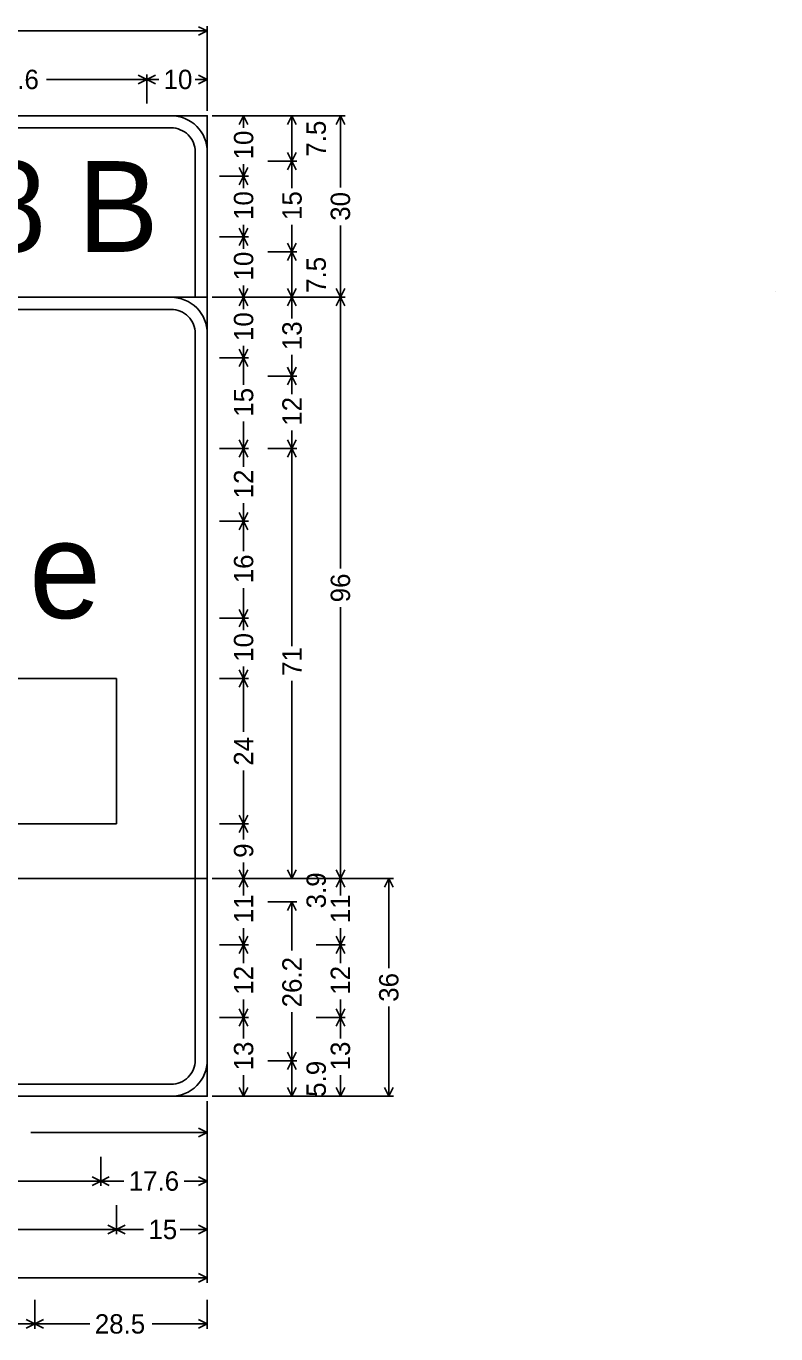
# Model space of a CAD drawing. Extents: x 667331 to 731245, y 738830 to 753817.
# Drawn here: x 725524.3 to 725710.2, y 748997.8 to 749321.9 of the extents above; entities that cross this region are included whole.
import ezdxf

# ---------------------------------------------------------------- set-up
doc = ezdxf.new("R2010")
doc.units = 0
doc.layers.add('R_SIGN', color=7, linetype='Continuous')

msp = doc.modelspace()

# ---------------------------------------------------------------- linework, layer by layer
at = {"layer": 'R_SIGN'}
for p, q in [((725481.22, 749320.71), (725569.23, 749320.71)), ((725567.08, 749321.78), (725569.23, 749320.71)), ((725567.08, 749319.64), (725569.23, 749320.71)), ((725569.23, 749321.91), (725569.23, 749300.91)), ((725529.34, 749308.71), (725554.23, 749308.71)), ((725552.08, 749309.78), (725554.23, 749308.71)), ((725552.08, 749307.64), (725554.23, 749308.71)), ((725554.23, 749309.91), (725554.23, 749302.71)), ((725554.23, 749309.91), (725554.23, 749302.71)), ((725556.37, 749309.78), (725554.23, 749308.71)), ((725557.2, 749308.71), (725554.23, 749308.71)), ((725556.37, 749307.64), (725554.23, 749308.71)), ((725566.26, 749308.71), (725569.23, 749308.71)), ((725567.08, 749309.78), (725569.23, 749308.71)), ((725567.08, 749307.64), (725569.23, 749308.71)), ((725569.23, 749309.91), (725569.23, 749302.71)), ((725603.43, 749299.71), (725570.43, 749299.71)), ((725579.43, 749299.71), (725572.23, 749299.71)), ((725577.15, 749297.56), (725578.23, 749299.71)), ((725578.23, 749296.74), (725578.23, 749299.71)), ((725579.3, 749297.56), (725578.23, 749299.71)), ((725591.43, 749299.71), (725584.23, 749299.71)), ((725589.15, 749297.56), (725590.23, 749299.71)), ((725590.23, 749294.08), (725590.23, 749299.71)), ((725591.3, 749297.56), (725590.23, 749299.71)), ((725601.15, 749297.56), (725602.23, 749299.71)), ((725602.23, 749281.95), (725602.23, 749299.71)), ((725603.3, 749297.56), (725602.23, 749299.71)), ((725590.23, 749294.08), (725590.23, 749288.46)), ((725578.23, 749287.68), (725578.23, 749284.71)), ((725591.43, 749288.46), (725584.23, 749288.46)), ((725589.15, 749290.61), (725590.23, 749288.46)), ((725589.15, 749286.31), (725590.23, 749288.46)), ((725591.3, 749290.61), (725590.23, 749288.46)), ((725590.23, 749281.75), (725590.23, 749288.46)), ((725591.3, 749286.31), (725590.23, 749288.46)), ((725579.43, 749284.71), (725572.23, 749284.71)), ((725577.15, 749286.86), (725578.23, 749284.71)), ((725577.15, 749282.56), (725578.23, 749284.71)), ((725579.3, 749286.86), (725578.23, 749284.71)), ((725578.23, 749281.74), (725578.23, 749284.71)), ((725579.3, 749282.56), (725578.23, 749284.71)), ((725577.15, 749271.86), (725578.23, 749269.71)), ((725578.23, 749272.68), (725578.23, 749269.71)), ((725579.3, 749271.86), (725578.23, 749269.71)), ((725590.23, 749272.67), (725590.23, 749265.96)), ((725602.23, 749272.47), (725602.23, 749254.71)), ((725579.43, 749269.71), (725572.23, 749269.71)), ((725579.43, 749269.71), (725572.23, 749269.71)), ((725577.15, 749267.56), (725578.23, 749269.71)), ((725578.23, 749266.74), (725578.23, 749269.71)), ((725579.3, 749267.56), (725578.23, 749269.71)), ((725591.43, 749265.96), (725584.23, 749265.96)), ((725591.43, 749265.96), (725584.23, 749265.96)), ((725589.15, 749268.11), (725590.23, 749265.96)), ((725589.15, 749263.81), (725590.23, 749265.96)), ((725591.3, 749268.11), (725590.23, 749265.96)), ((725590.23, 749260.33), (725590.23, 749265.96)), ((725591.3, 749263.81), (725590.23, 749265.96)), ((725590.23, 749260.33), (725590.23, 749254.71)), ((725577.15, 749256.86), (725578.23, 749254.71)), ((725578.23, 749257.68), (725578.23, 749254.71)), ((725579.3, 749256.86), (725578.23, 749254.71)), ((725589.15, 749256.86), (725590.23, 749254.71)), ((725591.3, 749256.86), (725590.23, 749254.71)), ((725601.15, 749256.86), (725602.23, 749254.71)), ((725603.3, 749256.86), (725602.23, 749254.71)), ((725710.23, 749256.21), (725710.23, 749256.21)), ((725710.23, 749256.21), (725710.23, 749256.21)), ((725710.23, 749256.21), (725710.23, 749256.21)), ((725710.23, 749256.21), (725710.23, 749256.21)), ((725603.43, 749254.71), (725570.43, 749254.71)), ((725603.43, 749254.71), (725570.43, 749254.71)), ((725579.43, 749254.71), (725572.23, 749254.71)), ((725579.43, 749254.71), (725572.23, 749254.71)), ((725577.15, 749252.56), (725578.23, 749254.71)), ((725578.23, 749251.74), (725578.23, 749254.71)), ((725579.3, 749252.56), (725578.23, 749254.71)), ((725591.43, 749254.71), (725584.23, 749254.71)), ((725591.43, 749254.71), (725584.23, 749254.71)), ((725589.15, 749252.56), (725590.23, 749254.71)), ((725590.23, 749249.5), (725590.23, 749254.71)), ((725591.3, 749252.56), (725590.23, 749254.71)), ((725601.15, 749252.56), (725602.23, 749254.71)), ((725602.23, 749187.5), (725602.23, 749254.71)), ((725603.3, 749252.56), (725602.23, 749254.71)), ((725578.23, 749242.68), (725578.23, 749239.71)), ((725579.43, 749239.71), (725572.23, 749239.71)), ((725577.15, 749241.86), (725578.23, 749239.71)), ((725577.15, 749237.56), (725578.23, 749239.71)), ((725579.3, 749241.86), (725578.23, 749239.71)), ((725578.23, 749233), (725578.23, 749239.71)), ((725579.3, 749237.56), (725578.23, 749239.71)), ((725590.23, 749240.42), (725590.23, 749235.21)), ((725589.15, 749237.36), (725590.23, 749235.21)), ((725591.3, 749237.36), (725590.23, 749235.21)), ((725591.43, 749235.21), (725584.23, 749235.21)), ((725589.15, 749233.06), (725590.23, 749235.21)), ((725590.23, 749230.73), (725590.23, 749235.21)), ((725591.3, 749233.06), (725590.23, 749235.21)), ((725578.23, 749223.92), (725578.23, 749217.21)), ((725590.23, 749221.69), (725590.23, 749217.21)), ((725579.43, 749217.21), (725572.23, 749217.21)), ((725577.15, 749219.36), (725578.23, 749217.21)), ((725577.15, 749215.06), (725578.23, 749217.21)), ((725579.3, 749219.36), (725578.23, 749217.21)), ((725578.23, 749212.73), (725578.23, 749217.21)), ((725579.3, 749215.06), (725578.23, 749217.21)), ((725591.43, 749217.21), (725584.23, 749217.21)), ((725591.43, 749217.21), (725584.23, 749217.21)), ((725589.15, 749219.36), (725590.23, 749217.21)), ((725589.15, 749215.06), (725590.23, 749217.21)), ((725591.3, 749219.36), (725590.23, 749217.21)), ((725590.23, 749168.23), (725590.23, 749217.21)), ((725591.3, 749215.06), (725590.23, 749217.21)), ((725578.23, 749203.69), (725578.23, 749199.21)), ((725577.15, 749201.36), (725578.23, 749199.21)), ((725579.3, 749201.36), (725578.23, 749199.21)), ((725579.43, 749199.21), (725572.23, 749199.21)), ((725577.15, 749197.06), (725578.23, 749199.21)), ((725578.23, 749191.78), (725578.23, 749199.21)), ((725579.3, 749197.06), (725578.23, 749199.21)), ((725578.23, 749182.64), (725578.23, 749175.21)), ((725602.23, 749177.92), (725602.23, 749110.71)), ((725579.43, 749175.21), (725572.23, 749175.21)), ((725577.15, 749177.36), (725578.23, 749175.21)), ((725577.15, 749173.06), (725578.23, 749175.21)), ((725579.3, 749177.36), (725578.23, 749175.21)), ((725578.23, 749172.24), (725578.23, 749175.21)), ((725579.3, 749173.06), (725578.23, 749175.21)), ((725577.15, 749162.36), (725578.23, 749160.21)), ((725578.23, 749163.18), (725578.23, 749160.21)), ((725579.3, 749162.36), (725578.23, 749160.21)), ((725303.73, 749160.21), (725546.73, 749160.21)), ((725546.73, 749160.21), (725546.73, 749124.21)), ((725579.43, 749160.21), (725572.23, 749160.21)), ((725577.15, 749158.06), (725578.23, 749160.21)), ((725578.23, 749146.99), (725578.23, 749160.21)), ((725579.3, 749158.06), (725578.23, 749160.21)), ((725590.23, 749159.69), (725590.23, 749110.71)), ((725578.23, 749137.43), (725578.23, 749124.21)), ((725577.15, 749126.36), (725578.23, 749124.21)), ((725579.3, 749126.36), (725578.23, 749124.21)), ((725546.73, 749124.21), (725303.73, 749124.21)), ((725579.43, 749124.21), (725572.23, 749124.21)), ((725579.43, 749124.21), (725572.23, 749124.21)), ((725577.15, 749122.06), (725578.23, 749124.21)), ((725578.23, 749120.31), (725578.23, 749124.21)), ((725579.3, 749122.06), (725578.23, 749124.21)), ((725577.15, 749112.86), (725578.23, 749110.71)), ((725578.23, 749114.61), (725578.23, 749110.71)), ((725579.3, 749112.86), (725578.23, 749110.71)), ((725589.15, 749112.86), (725590.23, 749110.71)), ((725591.3, 749112.86), (725590.23, 749110.71)), ((725601.15, 749112.86), (725602.23, 749110.71)), ((725603.3, 749112.86), (725602.23, 749110.71)), ((725603.43, 749110.71), (725570.43, 749110.71)), ((725615.43, 749110.71), (725570.43, 749110.71)), ((725579.43, 749110.71), (725572.23, 749110.71)), ((725579.43, 749110.71), (725572.23, 749110.71)), ((725577.15, 749108.56), (725578.23, 749110.71)), ((725578.23, 749106.51), (725578.23, 749110.71)), ((725579.3, 749108.56), (725578.23, 749110.71)), ((725591.43, 749110.71), (725584.23, 749110.71)), ((725591.43, 749110.71), (725584.23, 749110.71)), ((725603.43, 749110.71), (725596.23, 749110.71)), ((725601.15, 749108.56), (725602.23, 749110.71)), ((725602.23, 749106.51), (725602.23, 749110.71)), ((725603.3, 749108.56), (725602.23, 749110.71)), ((725613.15, 749108.56), (725614.23, 749110.71)), ((725614.23, 749088.49), (725614.23, 749110.71)), ((725615.3, 749108.56), (725614.23, 749110.71)), ((725591.43, 749104.9), (725584.23, 749104.9)), ((725589.15, 749102.75), (725590.23, 749104.9)), ((725590.23, 749092.88), (725590.23, 749104.9)), ((725591.3, 749102.75), (725590.23, 749104.9)), ((725578.23, 749098.41), (725578.23, 749094.21)), ((725602.23, 749098.41), (725602.23, 749094.21)), ((725579.43, 749094.21), (725572.23, 749094.21)), ((725577.15, 749096.36), (725578.23, 749094.21)), ((725577.15, 749092.06), (725578.23, 749094.21)), ((725579.3, 749096.36), (725578.23, 749094.21)), ((725578.23, 749089.73), (725578.23, 749094.21)), ((725579.3, 749092.06), (725578.23, 749094.21)), ((725603.43, 749094.21), (725596.23, 749094.21)), ((725601.15, 749096.36), (725602.23, 749094.21)), ((725601.15, 749092.06), (725602.23, 749094.21)), ((725603.3, 749096.36), (725602.23, 749094.21)), ((725602.23, 749089.73), (725602.23, 749094.21)), ((725603.3, 749092.06), (725602.23, 749094.21)), ((725578.23, 749080.69), (725578.23, 749076.21)), ((725602.23, 749080.69), (725602.23, 749076.21)), ((725577.15, 749078.36), (725578.23, 749076.21)), ((725579.3, 749078.36), (725578.23, 749076.21)), ((725590.23, 749077.54), (725590.23, 749065.52)), ((725601.15, 749078.36), (725602.23, 749076.21)), ((725603.3, 749078.36), (725602.23, 749076.21)), ((725614.23, 749078.93), (725614.23, 749056.71)), ((725579.43, 749076.21), (725572.23, 749076.21)), ((725579.43, 749076.21), (725572.23, 749076.21)), ((725577.15, 749074.06), (725578.23, 749076.21)), ((725578.23, 749071), (725578.23, 749076.21)), ((725579.3, 749074.06), (725578.23, 749076.21)), ((725603.43, 749076.21), (725596.23, 749076.21)), ((725603.43, 749076.21), (725596.23, 749076.21)), ((725601.15, 749074.06), (725602.23, 749076.21)), ((725602.23, 749071), (725602.23, 749076.21)), ((725603.3, 749074.06), (725602.23, 749076.21)), ((725589.15, 749067.67), (725590.23, 749065.52)), ((725591.3, 749067.67), (725590.23, 749065.52)), ((725591.43, 749065.52), (725584.23, 749065.52)), ((725591.43, 749065.52), (725584.23, 749065.52)), ((725589.15, 749063.37), (725590.23, 749065.52)), ((725590.23, 749061.12), (725590.23, 749065.52)), ((725591.3, 749063.37), (725590.23, 749065.52)), ((725578.23, 749061.92), (725578.23, 749056.71)), ((725590.23, 749061.12), (725590.23, 749056.71)), ((725602.23, 749061.92), (725602.23, 749056.71)), ((725577.15, 749058.86), (725578.23, 749056.71)), ((725579.3, 749058.86), (725578.23, 749056.71)), ((725589.15, 749058.86), (725590.23, 749056.71)), ((725591.3, 749058.86), (725590.23, 749056.71)), ((725601.15, 749058.86), (725602.23, 749056.71)), ((725603.3, 749058.86), (725602.23, 749056.71)), ((725613.15, 749058.86), (725614.23, 749056.71)), ((725615.3, 749058.86), (725614.23, 749056.71)), ((725569.23, 749010.51), (725569.23, 749055.51)), ((725615.43, 749056.71), (725570.43, 749056.71)), ((725579.43, 749056.71), (725572.23, 749056.71)), ((725591.43, 749056.71), (725584.23, 749056.71)), ((725603.43, 749056.71), (725596.23, 749056.71)), ((725569.23, 749046.51), (725569.23, 749053.71)), ((725567.08, 749048.78), (725569.23, 749047.71)), ((725525.49, 749047.71), (725569.23, 749047.71)), ((725567.08, 749046.64), (725569.23, 749047.71)), ((725542.79, 749034.51), (725542.79, 749041.71)), ((725542.79, 749034.51), (725542.79, 749041.71)), ((725569.23, 749034.51), (725569.23, 749041.71)), ((725516.22, 749035.71), (725542.79, 749035.71)), ((725540.64, 749036.78), (725542.79, 749035.71)), ((725540.64, 749034.64), (725542.79, 749035.71)), ((725544.93, 749036.78), (725542.79, 749035.71)), ((725548.55, 749035.71), (725542.79, 749035.71)), ((725544.93, 749034.64), (725542.79, 749035.71)), ((725563.46, 749035.71), (725569.23, 749035.71)), ((725567.08, 749036.78), (725569.23, 749035.71)), ((725567.08, 749034.64), (725569.23, 749035.71)), ((725546.73, 749022.51), (725546.73, 749029.71)), ((725546.73, 749022.51), (725546.73, 749029.71)), ((725569.23, 749022.51), (725569.23, 749029.71)), ((725431.67, 749023.71), (725546.73, 749023.71)), ((725544.58, 749024.78), (725546.73, 749023.71)), ((725544.58, 749022.64), (725546.73, 749023.71)), ((725548.87, 749024.78), (725546.73, 749023.71)), ((725553.43, 749023.71), (725546.73, 749023.71)), ((725548.87, 749022.64), (725546.73, 749023.71)), ((725562.52, 749023.71), (725569.23, 749023.71)), ((725567.08, 749024.78), (725569.23, 749023.71)), ((725567.08, 749022.64), (725569.23, 749023.71)), ((725567.08, 749012.78), (725569.23, 749011.71)), ((725431.67, 749011.71), (725569.23, 749011.71)), ((725567.08, 749010.64), (725569.23, 749011.71)), ((725526.46, 748999.11), (725526.46, 749006.31)), ((725526.46, 748999.11), (725526.46, 749006.31)), ((725569.23, 748999.11), (725569.23, 749006.31)), ((725498.39, 749000.31), (725526.46, 749000.31)), ((725524.31, 749001.38), (725526.46, 749000.31)), ((725524.31, 748999.24), (725526.46, 749000.31)), ((725528.6, 749001.38), (725526.46, 749000.31)), ((725540.14, 749000.31), (725526.46, 749000.31)), ((725528.6, 748999.24), (725526.46, 749000.31)), ((725555.54, 749000.31), (725569.23, 749000.31)), ((725567.08, 749001.38), (725569.23, 749000.31)), ((725567.08, 748999.24), (725569.23, 749000.31))]:
    msp.add_line(p, q, dxfattribs=at)
for points in [[(725380.23, 749254.71), (725569.23, 749254.71), (725569.23, 749299.71), (725380.23, 749299.71), (725380.23, 749254.71), (725380.23, 749254.71)], [(725389.23, 749299.71), (725560.23, 749299.71)], [(725560.23, 749296.71), (725389.23, 749296.71)], [(725566.23, 749254.71), (725566.23, 749290.71)], [(725569.23, 749290.71), (725569.23, 749254.71)], [(725281.23, 749110.71), (725569.23, 749110.71), (725569.23, 749254.71), (725281.23, 749254.71), (725281.23, 749110.71), (725281.23, 749110.71)], [(725290.23, 749254.71), (725560.23, 749254.71)], [(725560.23, 749251.71), (725290.23, 749251.71)], [(725566.23, 749110.71), (725566.23, 749245.71)], [(725569.23, 749245.71), (725569.23, 749110.71)], [(725281.23, 749056.71), (725569.23, 749056.71), (725569.23, 749110.71), (725281.23, 749110.71), (725281.23, 749056.71), (725281.23, 749056.71)], [(725566.23, 749065.71), (725566.23, 749110.71)], [(725569.23, 749110.71), (725569.23, 749065.71)], [(725290.23, 749059.71), (725560.23, 749059.71)], [(725560.23, 749056.71), (725290.23, 749056.71)]]:
    msp.add_lwpolyline(points, dxfattribs=at)
for centre, radius, start, end in [((725560.23, 749290.71), 9, 0, 90.0002), ((725560.23, 749290.71), 6, 0, 90.0002), ((725560.23, 749245.71), 9, 0, 90.0002), ((725560.23, 749245.71), 6, 0, 90.0002), ((725560.23, 749065.71), 9, 270.0001, 0.0003), ((725560.23, 749065.71), 6, 270.0001, 0.0003)]:
    msp.add_arc(centre, radius, start, end, dxfattribs=at)

# ---------------------------------------------------------------- texts
for s, height, p in [('43.6', 4.8, (725514.97, 749306.31)), ('10', 4.8, (725558.4, 749306.31)), ('8', 22.5, (725512.53, 749265.96)), ('B', 22.5, (725537.06, 749265.96)), ('e', 24, (725525.02, 749175.21)), ('17.6', 4.8, (725549.75, 749033.31)), ('15', 4.8, (725554.63, 749021.31)), ('28.5', 4.8, (725541.34, 748997.91))]:
    msp.add_text(s, height=height, dxfattribs=at).set_placement(p)
for s, p in [('7.5', (725598.63, 749289.56)), ('10', (725580.63, 749288.88)), ('10', (725580.63, 749273.88)), ('15', (725592.63, 749273.87)), ('30', (725604.63, 749273.67)), ('10', (725580.63, 749258.88)), ('7.5', (725598.63, 749255.81)), ('10', (725580.63, 749243.88)), ('13', (725592.63, 749241.62)), ('15', (725580.63, 749225.12)), ('12', (725592.63, 749222.89)), ('12', (725580.63, 749204.89)), ('16', (725580.63, 749183.84)), ('96', (725604.63, 749179.12)), ('10', (725580.63, 749164.38)), ('71', (725592.63, 749160.89)), ('24', (725580.63, 749138.63)), ('9', (725580.63, 749115.81)), ('3.9', (725598.63, 749103.28)), ('11', (725580.63, 749099.61)), ('11', (725604.63, 749099.61)), ('26.2', (725592.63, 749078.74)), ('12', (725580.63, 749081.89)), ('12', (725604.63, 749081.89)), ('36', (725616.63, 749080.13)), ('13', (725580.63, 749063.12)), ('13', (725604.63, 749063.12)), ('5.9', (725598.63, 749056.58))]:
    msp.add_text(s, height=4.8, rotation=90.0002, dxfattribs=at).set_placement(p)

doc.saveas('drawing.dxf')
